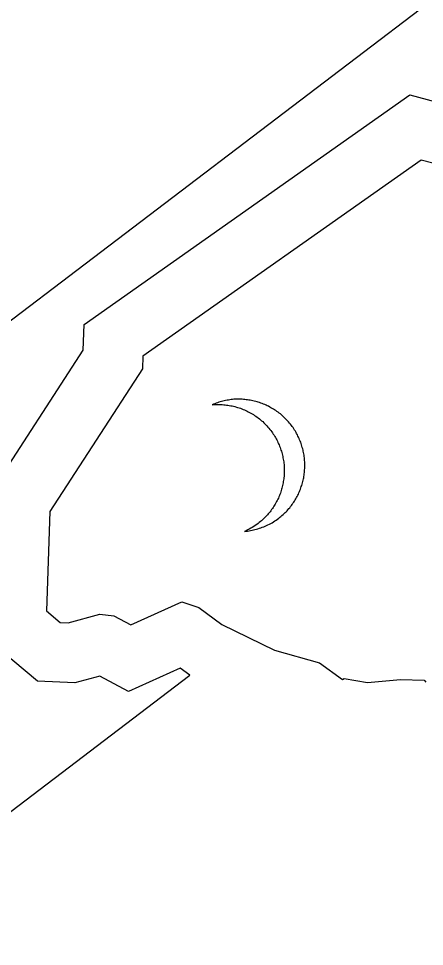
# Model space of a CAD drawing. Extents: x 2001876 to 2025694, y 804561 to 868938.
# Drawn here: x 2014823.29 to 2014829.74, y 822273.26 to 822287.98 of the extents above; entities that cross this region are included whole.
import ezdxf

# ---------------------------------------------------------------- set-up
doc = ezdxf.new("R2010")
doc.units = 0
doc.layers.add('RD_PD_CLEAR ZONE', color=7, linetype='Continuous')
doc.layers.add('TR SN EXTRUDED PANEL SIGNS - GROUND MOUNTED', color=7, linetype='Continuous')

msp = doc.modelspace()

# ---------------------------------------------------------------- linework, layer by layer
at = {"layer": 'RD_PD_CLEAR ZONE'}
msp.add_arc((2020767.463, 826282.994), 7994.761, 207.5454113, 229.9490571, dxfattribs=at)
at = {"layer": 'TR SN EXTRUDED PANEL SIGNS - GROUND MOUNTED'}
for p, q in [((2014857.584, 822309.333), (2014801.636, 822266.832)), ((2014857.555, 822309.311), (2014801.607, 822266.81)), ((2014829.694, 822285.738), (2014825.271, 822282.626)), ((2014831.094, 822285.363), (2014829.694, 822285.738)), ((2014825.271, 822282.626), (2014825.264, 822282.424)), ((2014825.264, 822282.424), (2014823.791, 822280.162)), ((2014823.791, 822280.162), (2014823.74, 822278.584)), ((2014825.078, 822278.364), (2014825.891, 822278.729)), ((2014825.891, 822278.729), (2014826.16, 822278.637)), ((2014823.74, 822278.584), (2014823.957, 822278.403)), ((2014826.16, 822278.637), (2014826.526, 822278.37)), ((2014823.957, 822278.403), (2014824.085, 822278.397)), ((2014824.085, 822278.397), (2014824.585, 822278.535)), ((2014824.585, 822278.535), (2014824.81, 822278.506)), ((2014824.81, 822278.506), (2014825.078, 822278.364)), ((2014826.526, 822278.37), (2014827.363, 822277.962)), ((2014827.363, 822277.962), (2014828.076, 822277.763)), ((2014828.076, 822277.763), (2014828.441, 822277.496)), ((2014828.441, 822277.496), (2014828.466, 822277.515)), ((2014828.466, 822277.515), (2014828.838, 822277.451)), ((2014828.838, 822277.451), (2014829.365, 822277.499)), ((2014829.365, 822277.499), (2014829.738, 822277.487)), ((2014829.738, 822277.487), (2014829.763, 822277.455))]:
    msp.add_line(p, q, dxfattribs=at)
for points in [[(2014805.364, 822261.863), (2014805.365, 822261.862), (2014826.015, 822277.565), (2014825.864, 822277.676), (2014825.041, 822277.306), (2014824.586, 822277.55), (2014824.189, 822277.441), (2014823.594, 822277.469), (2014822.775, 822278.151), (2014822.85, 822280.458), (2014824.323, 822282.722), (2014824.339, 822283.132), (2014829.511, 822286.771), (2014831.537, 822286.23), (2014834.641, 822288.501), (2014836.267, 822288.24), (2014839.461, 822287.779), (2014861.306, 822304.373)], [(2014827.643, 822281.51), (2014827.629, 822281.528), (2014827.614, 822281.548), (2014827.6, 822281.566), (2014827.586, 822281.583), (2014827.569, 822281.601), (2014827.553, 822281.617), (2014827.537, 822281.634), (2014827.522, 822281.651), (2014827.506, 822281.665), (2014827.488, 822281.681), (2014827.472, 822281.695), (2014827.454, 822281.71), (2014827.436, 822281.724), (2014827.418, 822281.737), (2014827.4, 822281.75), (2014827.382, 822281.764), (2014827.363, 822281.775), (2014827.344, 822281.788), (2014827.325, 822281.799), (2014827.305, 822281.809), (2014827.286, 822281.82), (2014827.267, 822281.831), (2014827.247, 822281.84), (2014827.227, 822281.85), (2014827.206, 822281.858), (2014827.187, 822281.867), (2014827.166, 822281.875), (2014827.145, 822281.882), (2014827.125, 822281.89), (2014827.104, 822281.897), (2014827.083, 822281.903), (2014827.062, 822281.908), (2014827.04, 822281.913), (2014827.019, 822281.918), (2014826.998, 822281.923), (2014826.976, 822281.927), (2014826.955, 822281.931), (2014826.933, 822281.934), (2014826.912, 822281.936), (2014826.89, 822281.939), (2014826.869, 822281.94), (2014826.846, 822281.943), (2014826.824, 822281.943), (2014826.803, 822281.943), (2014826.781, 822281.943), (2014826.759, 822281.943), (2014826.737, 822281.942), (2014826.715, 822281.942), (2014826.693, 822281.939), (2014826.671, 822281.937), (2014826.649, 822281.934), (2014826.628, 822281.931), (2014826.607, 822281.927), (2014826.584, 822281.923), (2014826.563, 822281.918), (2014826.541, 822281.914), (2014826.52, 822281.908), (2014826.498, 822281.902), (2014826.477, 822281.895), (2014826.456, 822281.889), (2014826.435, 822281.881), (2014826.414, 822281.873), (2014826.393, 822281.865), (2014826.373, 822281.856), (2014826.395, 822281.859), (2014826.417, 822281.86), (2014826.44, 822281.86), (2014826.463, 822281.861), (2014826.485, 822281.861), (2014826.509, 822281.859), (2014826.531, 822281.859), (2014826.554, 822281.857), (2014826.576, 822281.855), (2014826.599, 822281.852), (2014826.621, 822281.85), (2014826.643, 822281.846), (2014826.666, 822281.841), (2014826.688, 822281.837), (2014826.711, 822281.832), (2014826.733, 822281.826), (2014826.755, 822281.82), (2014826.775, 822281.814), (2014826.798, 822281.807), (2014826.82, 822281.8), (2014826.84, 822281.792), (2014826.863, 822281.783), (2014826.883, 822281.775), (2014826.903, 822281.765), (2014826.925, 822281.756), (2014826.945, 822281.746), (2014826.965, 822281.734), (2014826.986, 822281.724), (2014827.006, 822281.712), (2014827.025, 822281.699), (2014827.045, 822281.688), (2014827.064, 822281.675), (2014827.083, 822281.661), (2014827.101, 822281.648), (2014827.12, 822281.633), (2014827.137, 822281.618)], [(2014827.137, 822281.618), (2014827.155, 822281.603), (2014827.173, 822281.588), (2014827.191, 822281.571), (2014827.207, 822281.555), (2014827.224, 822281.538), (2014827.241, 822281.52), (2014827.257, 822281.502), (2014827.273, 822281.484), (2014827.287, 822281.465), (2014827.303, 822281.446), (2014827.316, 822281.427), (2014827.329, 822281.41), (2014827.342, 822281.391), (2014827.354, 822281.373), (2014827.365, 822281.354), (2014827.376, 822281.335), (2014827.387, 822281.316), (2014827.397, 822281.297), (2014827.407, 822281.277), (2014827.416, 822281.257), (2014827.426, 822281.238), (2014827.435, 822281.219), (2014827.443, 822281.198), (2014827.45, 822281.178), (2014827.457, 822281.158), (2014827.464, 822281.138), (2014827.47, 822281.117), (2014827.477, 822281.096), (2014827.482, 822281.077), (2014827.487, 822281.055), (2014827.492, 822281.035), (2014827.496, 822281.014), (2014827.5, 822280.993), (2014827.504, 822280.972), (2014827.507, 822280.952), (2014827.509, 822280.93), (2014827.512, 822280.91), (2014827.513, 822280.889), (2014827.514, 822280.867), (2014827.516, 822280.846), (2014827.515, 822280.825), (2014827.515, 822280.804), (2014827.515, 822280.784), (2014827.514, 822280.762), (2014827.514, 822280.741), (2014827.512, 822280.721), (2014827.509, 822280.699), (2014827.507, 822280.679), (2014827.504, 822280.658), (2014827.501, 822280.637), (2014827.498, 822280.616), (2014827.494, 822280.596), (2014827.489, 822280.576), (2014827.484, 822280.555), (2014827.479, 822280.535), (2014827.473, 822280.515), (2014827.468, 822280.495), (2014827.46, 822280.475), (2014827.454, 822280.454), (2014827.447, 822280.434), (2014827.439, 822280.415), (2014827.43, 822280.395), (2014827.422, 822280.376), (2014827.413, 822280.356), (2014827.404, 822280.338), (2014827.394, 822280.319), (2014827.384, 822280.301), (2014827.373, 822280.281), (2014827.363, 822280.264), (2014827.351, 822280.246), (2014827.34, 822280.227), (2014827.327, 822280.21), (2014827.315, 822280.193), (2014827.303, 822280.175), (2014827.29, 822280.157), (2014827.276, 822280.141), (2014827.262, 822280.125), (2014827.248, 822280.108), (2014827.233, 822280.092), (2014827.218, 822280.076), (2014827.202, 822280.061), (2014827.187, 822280.046), (2014827.17, 822280.03), (2014827.154, 822280.016), (2014827.136, 822280.001), (2014827.119, 822279.988), (2014827.102, 822279.973), (2014827.078, 822279.957), (2014827.055, 822279.941), (2014827.032, 822279.925), (2014827.008, 822279.91), (2014826.984, 822279.896), (2014826.959, 822279.882), (2014826.935, 822279.87), (2014826.911, 822279.858), (2014826.885, 822279.846), (2014826.885, 822279.846)], [(2014826.885, 822279.846), (2014826.909, 822279.849), (2014826.933, 822279.852), (2014826.957, 822279.856), (2014826.98, 822279.859), (2014827.004, 822279.864), (2014827.028, 822279.869), (2014827.051, 822279.874), (2014827.075, 822279.881), (2014827.098, 822279.888), (2014827.121, 822279.896), (2014827.144, 822279.903), (2014827.166, 822279.911), (2014827.189, 822279.921), (2014827.212, 822279.93), (2014827.235, 822279.94), (2014827.257, 822279.951), (2014827.279, 822279.962), (2014827.301, 822279.973), (2014827.323, 822279.985), (2014827.345, 822279.999), (2014827.365, 822280.012), (2014827.386, 822280.026), (2014827.407, 822280.041), (2014827.428, 822280.056), (2014827.445, 822280.07), (2014827.463, 822280.084), (2014827.48, 822280.099), (2014827.497, 822280.113), (2014827.512, 822280.128), (2014827.529, 822280.144), (2014827.545, 822280.159), (2014827.56, 822280.175), (2014827.574, 822280.191), (2014827.588, 822280.208), (2014827.602, 822280.223), (2014827.616, 822280.24), (2014827.629, 822280.257), (2014827.642, 822280.275), (2014827.654, 822280.293), (2014827.667, 822280.31), (2014827.678, 822280.328), (2014827.69, 822280.347), (2014827.7, 822280.364), (2014827.711, 822280.384), (2014827.721, 822280.402), (2014827.731, 822280.421), (2014827.74, 822280.439), (2014827.749, 822280.459), (2014827.757, 822280.478), (2014827.766, 822280.498), (2014827.773, 822280.517), (2014827.781, 822280.537), (2014827.787, 822280.558), (2014827.793, 822280.577), (2014827.8, 822280.597), (2014827.805, 822280.617), (2014827.811, 822280.638), (2014827.815, 822280.659), (2014827.82, 822280.678), (2014827.825, 822280.699), (2014827.827, 822280.72), (2014827.831, 822280.74), (2014827.834, 822280.762), (2014827.836, 822280.782), (2014827.838, 822280.803), (2014827.84, 822280.823), (2014827.841, 822280.845), (2014827.842, 822280.866), (2014827.842, 822280.887), (2014827.842, 822280.908), (2014827.842, 822280.929), (2014827.841, 822280.95), (2014827.839, 822280.971), (2014827.837, 822280.992), (2014827.836, 822281.013), (2014827.832, 822281.034), (2014827.83, 822281.054), (2014827.826, 822281.076), (2014827.823, 822281.097), (2014827.818, 822281.117), (2014827.814, 822281.138), (2014827.809, 822281.159), (2014827.803, 822281.179), (2014827.797, 822281.2), (2014827.791, 822281.221), (2014827.784, 822281.241), (2014827.777, 822281.261), (2014827.769, 822281.28), (2014827.76, 822281.301), (2014827.752, 822281.32), (2014827.743, 822281.34), (2014827.734, 822281.36), (2014827.724, 822281.38), (2014827.713, 822281.398), (2014827.703, 822281.418), (2014827.692, 822281.437), (2014827.679, 822281.455), (2014827.668, 822281.474), (2014827.656, 822281.493), (2014827.643, 822281.51)]]:
    msp.add_lwpolyline(points, dxfattribs=at)

# ---------------------------------------------------------------- texts
msp.add_text('EMERGENCY VEHICLES', height=15.2, rotation=37.2218, dxfattribs=at).set_placement((2014659.532, 822285.79))

doc.saveas('drawing.dxf')
